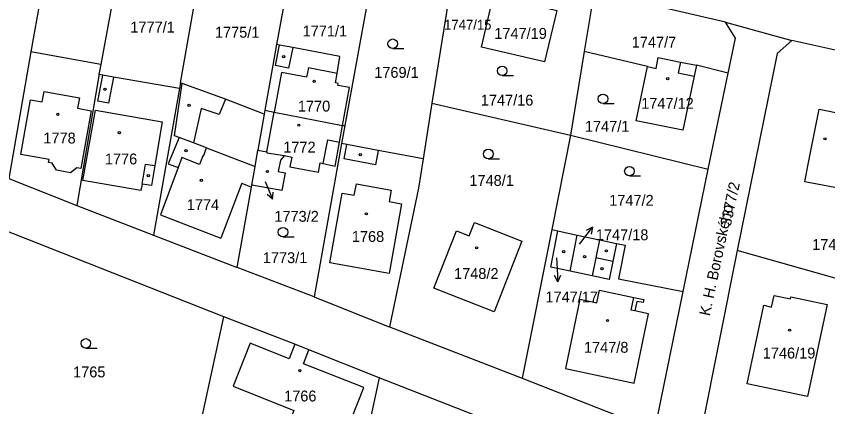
# Model space of a CAD drawing. Extents: x -733394 to -722299, y -1082822 to -1075049.
# Drawn here: x -728668 to -728541.1, y -1078200.7 to -1078139.6 of the extents above; entities that cross this region are included whole.
import ezdxf

# ---------------------------------------------------------------- set-up
doc = ezdxf.new("R2010")
doc.units = 0
for name, color, linetype in [('Hranice parcel', 7, 'Continuous'), ('Parcelní čísla', 7, 'Continuous'), ('Pop  PČ popisy', 7, 'Continuous'), ('Vnitřní kresba', 7, 'Continuous'), ('Značky budov', 7, 'Continuous'), ('Značky kultur', 7, 'Continuous')]:
    doc.layers.add(name, color=color, linetype=linetype)

msp = doc.modelspace()

# ---------------------------------------------------------------- linework, layer by layer
at = {"layer": 'Hranice parcel'}
for p, q in [((-728660.63, -1078115.85), (-728665.75, -1078145.11)), ((-728649.6, -1078118.55), (-728654.82, -1078147.09)), ((-728642.36, -1078149.99), (-728637.49, -1078122.44)), ((-728611.43, -1078127.82), (-728616.68, -1078156.67)), ((-728625.13, -1078131.71), (-728627.33, -1078143.99)), ((-728577.68, -1078135.69), (-728579.22, -1078145.06)), ((-728557.14, -1078140.48), (-728577.68, -1078135.69)), ((-728600.45, -1078136.94), (-728603.03, -1078153.14)), ((-728557.14, -1078140.48), (-728546.75, -1078143.33)), ((-728627.33, -1078143.99), (-728629.17, -1078154.27)), ((-728665.75, -1078145.11), (-728669.22, -1078164.96)), ((-728654.82, -1078147.09), (-728665.75, -1078145.11)), ((-728579.22, -1078145.06), (-728581.37, -1078158.17)), ((-728569.33, -1078147.43), (-728579.22, -1078145.06)), ((-728654.82, -1078147.09), (-728655.1, -1078148.65)), ((-728556.72, -1078148.45), (-728561.67, -1078147.22)), ((-728559.84, -1078163.46), (-728556.72, -1078148.45)), ((-728642.36, -1078149.99), (-728642.52, -1078150.86)), ((-728642.52, -1078150.86), (-728646.57, -1078173.8)), ((-728603.03, -1078153.14), (-728604.41, -1078161.87)), ((-728603.03, -1078153.14), (-728581.37, -1078158.17)), ((-728629.28, -1078154.9), (-728630.26, -1078160.52)), ((-728629.17, -1078154.27), (-728629.28, -1078154.9)), ((-728616.68, -1078156.67), (-728617.18, -1078159.47)), ((-728617.03, -1078156.63), (-728616.68, -1078156.67)), ((-728581.37, -1078158.17), (-728584.3, -1078172.94)), ((-728581.37, -1078158.17), (-728559.84, -1078163.46)), ((-728617.18, -1078159.47), (-728621.48, -1078183.43)), ((-728563.75, -1078182.61), (-728559.84, -1078163.46)), ((-728669.22, -1078164.96), (-728658.55, -1078169.16)), ((-728658.55, -1078169.16), (-728646.57, -1078173.8)), ((-728584.3, -1078172.94), (-728588.92, -1078196.2)), ((-728584.3, -1078172.94), (-728583.35, -1078173.14)), ((-728646.57, -1078173.8), (-728633.48, -1078178.88)), ((-728583.35, -1078173.14), (-728580.31, -1078173.79)), ((-728581.44, -1078179.45), (-728580.31, -1078173.79)), ((-728580.31, -1078173.79), (-728576.83, -1078174.54)), ((-728528.11, -1078183.9), (-728555.32, -1078176.2)), ((-728621.48, -1078183.43), (-728633.48, -1078178.88)), ((-728640.04, -1078207.14), (-728635.56, -1078186.58)), ((-728624.46, -1078190.87), (-728635.56, -1078186.58)), ((-728609.65, -1078188.16), (-728588.92, -1078196.2)), ((-728622.29, -1078191.73), (-728624.46, -1078190.87)), ((-728611.28, -1078196.1), (-728622.29, -1078191.73)), ((-728611.28, -1078196.1), (-728616.62, -1078220.89)), ((-728590.58, -1078204.21), (-728611.28, -1078196.1)), ((-728588.92, -1078196.2), (-728569.84, -1078203.66))]:
    msp.add_line(p, q, dxfattribs=at)
for points in [[(-728592.82, -1078134.25), (-728586.26, -1078135.81), (-728586.74, -1078137.86), (-728583.51, -1078138.63), (-728585.45, -1078146.71), (-728595.27, -1078144.39), (-728593.39, -1078136.28), (-728593.31, -1078136.3), (-728592.82, -1078134.25)], [(-728556.72, -1078148.45), (-728555.58, -1078142.98), (-728557.14, -1078140.48)], [(-728546.75, -1078143.33), (-728549.04, -1078145.39), (-728555.32, -1078176.2)], [(-728521.31, -1078149.05), (-728538.81, -1078145.11), (-728546.75, -1078143.33)], [(-728617.03, -1078156.63), (-728615.91, -1078150.72), (-728617.75, -1078150.37), (-728617.69, -1078150.07), (-728618.14, -1078149.99), (-728617.88, -1078148.5), (-728617.42, -1078145.85), (-728624.81, -1078144.46), (-728626.88, -1078144.07), (-728627.33, -1078143.99)], [(-728569.33, -1078147.43), (-728567.99, -1078147.71), (-728567.64, -1078146.02), (-728564.17, -1078146.72), (-728561.67, -1078147.22)], [(-728561.67, -1078147.22), (-728562.03, -1078148.95), (-728563.79, -1078157.37), (-728571.09, -1078155.9), (-728569.33, -1078147.43)], [(-728655.1, -1078148.65), (-728655.14, -1078148.86), (-728658.55, -1078169.16)], [(-728642.52, -1078150.86), (-728652.83, -1078149.07), (-728654.51, -1078148.76), (-728655.1, -1078148.65)], [(-728629.28, -1078154.9), (-728635.33, -1078152.53), (-728642.09, -1078150.09), (-728642.36, -1078149.99)], [(-728538.33, -1078153.26), (-728536.75, -1078153.58), (-728537.06, -1078155.18), (-728535.84, -1078155.42), (-728537.53, -1078163.74), (-728538.13, -1078166.71), (-728544.75, -1078165.45), (-728544.15, -1078162.45), (-728542.47, -1078154.11), (-728538.65, -1078154.87), (-728538.33, -1078153.26)], [(-728629.17, -1078154.27), (-728627.72, -1078154.55), (-728617.03, -1078156.63)], [(-728626.07, -1078161.35), (-728624.97, -1078161.58), (-728625.25, -1078163.12), (-728620.79, -1078163.93), (-728620.54, -1078162.5), (-728620.05, -1078162.6), (-728618.15, -1078162.99), (-728617.49, -1078159.24), (-728617.03, -1078156.63)], [(-728604.41, -1078161.87), (-728611.43, -1078160.55), (-728616.37, -1078159.62), (-728617.18, -1078159.47)], [(-728631.19, -1078166), (-728630.69, -1078163.05), (-728630.26, -1078160.52)], [(-728626.07, -1078161.35), (-728626.74, -1078162.07), (-728627.06, -1078163.84), (-728625.97, -1078164.05), (-728626.51, -1078166.8), (-728631.19, -1078166)], [(-728630.26, -1078160.52), (-728628.85, -1078160.78), (-728628.86, -1078160.93), (-728626.07, -1078161.35)], [(-728604.41, -1078161.87), (-728605.14, -1078166.45), (-728609.65, -1078188.16)], [(-728633.48, -1078178.88), (-728631.24, -1078166.28), (-728631.19, -1078166)], [(-728635.56, -1078186.58), (-728676.17, -1078170.56), (-728677.78, -1078171.93)], [(-728597.2, -1078173.91), (-728596.37, -1078171.8), (-728588.97, -1078174.73), (-728593.33, -1078185.8), (-728602.74, -1078182.12), (-728599.22, -1078173.11), (-728597.2, -1078173.91)], [(-728581.44, -1078179.45), (-728584.47, -1078178.82), (-728583.35, -1078173.14)], [(-728576.83, -1078174.54), (-728577.4, -1078177.36), (-728577.97, -1078180.18), (-728581.44, -1078179.45)], [(-728576.83, -1078174.54), (-728574.18, -1078175.11), (-728572.84, -1078175.38), (-728573.86, -1078180.66), (-728563.75, -1078182.61)], [(-728555.32, -1078176.2), (-728560.91, -1078204.19), (-728559.02, -1078207.91)], [(-728569.84, -1078203.66), (-728567.83, -1078202.56), (-728563.75, -1078182.61)], [(-728621.48, -1078183.43), (-728609.88, -1078188.07), (-728609.65, -1078188.16)], [(-728541.23, -1078184.67), (-728544.33, -1078199.06), (-728553.74, -1078197.08), (-728551.14, -1078184.78), (-728549.92, -1078185.05), (-728549.51, -1078183.23), (-728546.99, -1078183.79), (-728546.91, -1078183.44), (-728541.23, -1078184.67)], [(-728624.46, -1078190.87), (-728625.37, -1078193.13), (-728631.46, -1078190.72), (-728634.14, -1078197.43), (-728624.65, -1078201.23), (-728625.79, -1078204.07), (-728617.53, -1078207.38), (-728613.7, -1078197.66), (-728623.12, -1078193.91), (-728622.29, -1078191.73)]]:
    msp.add_lwpolyline(points, dxfattribs=at)
at = {"layer": 'Pop  PČ popisy'}
for p, q in [((-728629.13, -1078165.42), (-728627.96, -1078168.18)), ((-728627.96, -1078168.18), (-728628.81, -1078167.46)), ((-728627.96, -1078168.18), (-728627.89, -1078167.06)), ((-728579.77, -1078174.94), (-728577.92, -1078172.57)), ((-728577.92, -1078172.57), (-728578.93, -1078173.06)), ((-728577.92, -1078172.57), (-728578.14, -1078173.67)), ((-728579.99, -1078175.23), (-728579.77, -1078174.94)), ((-728583.55, -1078177.33), (-728583.5, -1078178.11)), ((-728583.5, -1078178.11), (-728583.34, -1078181.11)), ((-728583.34, -1078181.11), (-728583.9, -1078180.13)), ((-728583.34, -1078181.11), (-728582.9, -1078180.08))]:
    msp.add_line(p, q, dxfattribs=at)
at = {"layer": 'Vnitřní kresba'}
for p, q in [((-728627.52, -1078147.28), (-728626.88, -1078144.07)), ((-728624.81, -1078144.46), (-728625.48, -1078147.67)), ((-728625.48, -1078147.67), (-728627.52, -1078147.28)), ((-728564.17, -1078146.72), (-728564.53, -1078148.43)), ((-728655.28, -1078152.82), (-728654.51, -1078148.76)), ((-728626.56, -1078148.34), (-728627.72, -1078154.55)), ((-728622.65, -1078149.11), (-728626.56, -1078148.34)), ((-728622.36, -1078147.64), (-728622.65, -1078149.11)), ((-728617.88, -1078148.5), (-728622.36, -1078147.64)), ((-728564.53, -1078148.43), (-728562.03, -1078148.95)), ((-728652.83, -1078149.07), (-728653.61, -1078153.14)), ((-728643.3, -1078158.24), (-728642.09, -1078150.09)), ((-728663.96, -1078152.96), (-728663.65, -1078151.33)), ((-728663.65, -1078151.33), (-728658.14, -1078152.3)), ((-728667.31, -1078161.17), (-728665.79, -1078152.62)), ((-728665.79, -1078152.62), (-728663.96, -1078152.96)), ((-728658.14, -1078152.3), (-728658.44, -1078153.93)), ((-728635.33, -1078152.53), (-728636.33, -1078154.92)), ((-728658.44, -1078153.93), (-728656.33, -1078154.33)), ((-728653.61, -1078153.14), (-728655.28, -1078152.82)), ((-728656.33, -1078154.33), (-728657.96, -1078163.35)), ((-728657.6, -1078165.26), (-728655.62, -1078154.23)), ((-728655.62, -1078154.23), (-728645.2, -1078156.09)), ((-728639.12, -1078153.97), (-728640.3, -1078159.34)), ((-728636.33, -1078154.92), (-728639.12, -1078153.97)), ((-728628.85, -1078160.78), (-728627.72, -1078154.55)), ((-728645.2, -1078156.09), (-728646.38, -1078162.93)), ((-728642.57, -1078158.51), (-728644.26, -1078162.62)), ((-728642.57, -1078158.51), (-728643.3, -1078158.24)), ((-728640.3, -1078159.34), (-728642.57, -1078158.51)), ((-728620.05, -1078162.6), (-728619.34, -1078158.89)), ((-728619.34, -1078158.89), (-728617.49, -1078159.24)), ((-728638.28, -1078160.12), (-728640.3, -1078159.34)), ((-728638.75, -1078161.45), (-728638.28, -1078160.12)), ((-728638.28, -1078160.12), (-728630.69, -1078163.05)), ((-728616.78, -1078161.85), (-728616.37, -1078159.62)), ((-728662.89, -1078161.95), (-728667.31, -1078161.17)), ((-728638.86, -1078161.41), (-728639.39, -1078162.75)), ((-728638.75, -1078161.45), (-728638.86, -1078161.41)), ((-728611.43, -1078160.55), (-728611.87, -1078162.8)), ((-728662.98, -1078162.45), (-728662.89, -1078161.95)), ((-728662.41, -1078162.55), (-728662.98, -1078162.45)), ((-728661.75, -1078163.64), (-728662.41, -1078162.55)), ((-728648.37, -1078165.8), (-728647.83, -1078162.69)), ((-728647.83, -1078162.69), (-728646.38, -1078162.93)), ((-728644.26, -1078162.62), (-728642.7, -1078163.21)), ((-728642.12, -1078161.67), (-728642.7, -1078163.21)), ((-728639.39, -1078162.75), (-728642.12, -1078161.67)), ((-728611.87, -1078162.8), (-728616.78, -1078161.85)), ((-728659.56, -1078164.05), (-728661.75, -1078163.64)), ((-728658.54, -1078163.25), (-728659.56, -1078164.05)), ((-728657.96, -1078163.35), (-728658.54, -1078163.25)), ((-728646.38, -1078162.93), (-728646.91, -1078166.03)), ((-728642.7, -1078163.21), (-728645.48, -1078170.61)), ((-728648.55, -1078166.84), (-728657.6, -1078165.26)), ((-728648.37, -1078165.8), (-728648.55, -1078166.84)), ((-728646.91, -1078166.03), (-728648.37, -1078165.8)), ((-728632.76, -1078165.69), (-728636.05, -1078174.25)), ((-728632.76, -1078165.69), (-728631.24, -1078166.28)), ((-728615.22, -1078167.56), (-728614.86, -1078165.75)), ((-728614.86, -1078165.75), (-728609.39, -1078166.75)), ((-728618.99, -1078178.12), (-728617.07, -1078167.23)), ((-728617.07, -1078167.23), (-728615.22, -1078167.56)), ((-728609.39, -1078166.75), (-728609.71, -1078168.55)), ((-728607.78, -1078168.89), (-728609.75, -1078179.78)), ((-728609.71, -1078168.55), (-728607.78, -1078168.89)), ((-728645.48, -1078170.61), (-728636.05, -1078174.25)), ((-728574.18, -1078175.11), (-728574.76, -1078177.92)), ((-728574.76, -1078177.92), (-728577.4, -1078177.36)), ((-728574.76, -1078177.92), (-728575.33, -1078180.73)), ((-728609.75, -1078179.78), (-728618.99, -1078178.12)), ((-728575.33, -1078180.73), (-728577.97, -1078180.18)), ((-728577.25, -1078184.37), (-728576.85, -1078182.42)), ((-728576.85, -1078182.42), (-728571.46, -1078183.58)), ((-728579.89, -1078183.81), (-728582.13, -1078194.66)), ((-728579.89, -1078183.81), (-728577.25, -1078184.37)), ((-728571.87, -1078185.52), (-728571.46, -1078183.58)), ((-728571.46, -1078183.58), (-728569.92, -1078183.89)), ((-728571, -1078184.16), (-728571.3, -1078185.64)), ((-728570.01, -1078184.36), (-728571, -1078184.16)), ((-728569.92, -1078183.89), (-728570.01, -1078184.36)), ((-728571.3, -1078185.64), (-728571.87, -1078185.52)), ((-728569.17, -1078186.09), (-728571.3, -1078185.64)), ((-728571.42, -1078196.97), (-728569.17, -1078186.09)), ((-728582.13, -1078194.66), (-728571.42, -1078196.97))]:
    msp.add_line(p, q, dxfattribs=at)
at = {"layer": 'Značky budov'}
for centre in [(-728626.22, -1078145.87), (-728621.46, -1078149.75), (-728566.17, -1078149.31), (-728654.15, -1078150.97), (-728641.02, -1078153.51), (-728661.53, -1078154.89), (-728623.85, -1078156.6), (-728651.9, -1078157.76), (-728541.59, -1078158.73), (-728641.49, -1078160.6), (-728614.25, -1078161.2), (-728628.77, -1078163.84), (-728647.39, -1078164.48), (-728639.09, -1078165.21), (-728613.28, -1078170.47), (-728596.05, -1078175.79), (-728582.44, -1078176.38), (-728575.77, -1078176.26), (-728579.17, -1078177.15), (-728576.46, -1078179.06), (-728575.59, -1078187.16), (-728547.12, -1078188.67), (-728623.7, -1078195.02)]:
    msp.add_circle(centre, 0.175, dxfattribs=at)
at = {"layer": 'Značky kultur'}
for p, q in [((-728609.17, -1078144.61), (-728607.42, -1078144.61)), ((-728592.06, -1078148.84), (-728590.31, -1078148.84)), ((-728576.29, -1078153.23), (-728574.54, -1078153.23)), ((-728594.23, -1078161.85), (-728592.48, -1078161.85)), ((-728572.16, -1078164.54), (-728570.41, -1078164.54)), ((-728626.33, -1078174.08), (-728624.58, -1078174.08)), ((-728657.16, -1078191.49), (-728655.41, -1078191.49))]:
    msp.add_line(p, q, dxfattribs=at)
for centre in [(-728609.17, -1078143.86), (-728592.06, -1078148.09), (-728576.29, -1078152.48), (-728594.23, -1078161.1), (-728572.16, -1078163.79), (-728626.33, -1078173.33), (-728657.16, -1078190.74)]:
    msp.add_circle(centre, 0.75, dxfattribs=at)

# ---------------------------------------------------------------- texts
at = {"layer": 'Parcelní čísla'}
for s, height, p in [('1777/1', 1.7, (-728650.2, -1078142.1)), ('1775/1', 1.7, (-728636.97, -1078142.91)), ('1771/1', 1.7, (-728623.26, -1078142.72)), ('1747/15', 1.53, (-728601.13, -1078141.64)), ('1747/19', 1.7, (-728593.29, -1078143.09)), ('1747/7', 1.7, (-728571.8, -1078144.46)), ('1769/1', 1.7, (-728612.06, -1078149.19)), ('1747/16', 1.7, (-728595.4, -1078153.53)), ('1747/12', 1.7, (-728570.32, -1078154.03)), ('1770', 1.7, (-728624, -1078154.46)), ('1747/1', 1.7, (-728579.12, -1078157.63)), ('1778', 1.7, (-728663.8, -1078159.46)), ('1772', 1.7, (-728626.29, -1078160.88)), ('1776', 1.7, (-728654.18, -1078162.73)), ('1748/1', 1.7, (-728597.18, -1078166.09)), ('1747/2', 1.7, (-728575.32, -1078169.2)), ('1774', 1.7, (-728641.37, -1078169.89)), ('1773/2', 1.7, (-728627.68, -1078171.71)), ('1747/18', 1.7, (-728577.41, -1078174.59)), ('1768', 1.7, (-728615.56, -1078174.86)), ('1746/6', 1.7, (-728543.59, -1078176.11)), ('1773/1', 1.7, (-728629.48, -1078178.18)), ('1748/2', 1.7, (-728599.58, -1078180.66)), ('1747/17', 1.7, (-728585.29, -1078184.32)), ('1747/8', 1.7, (-728579.27, -1078192.2)), ('1746/19', 1.7, (-728551.31, -1078193.1)), ('1765', 1.7, (-728659.15, -1078196.05)), ('1766', 1.7, (-728626.15, -1078199.82))]:
    msp.add_text(s, height=height, dxfattribs=at).set_placement(p)
msp.add_text('3377/2', height=1.7, rotation=78, dxfattribs=at).set_placement((-728556.32, -1078172.49))
at = {"layer": 'Pop  PČ popisy'}
msp.add_text('K. H. Borovského', height=1.7, rotation=78, dxfattribs=at).set_placement((-728559.6, -1078186.53))

doc.saveas('drawing.dxf')
